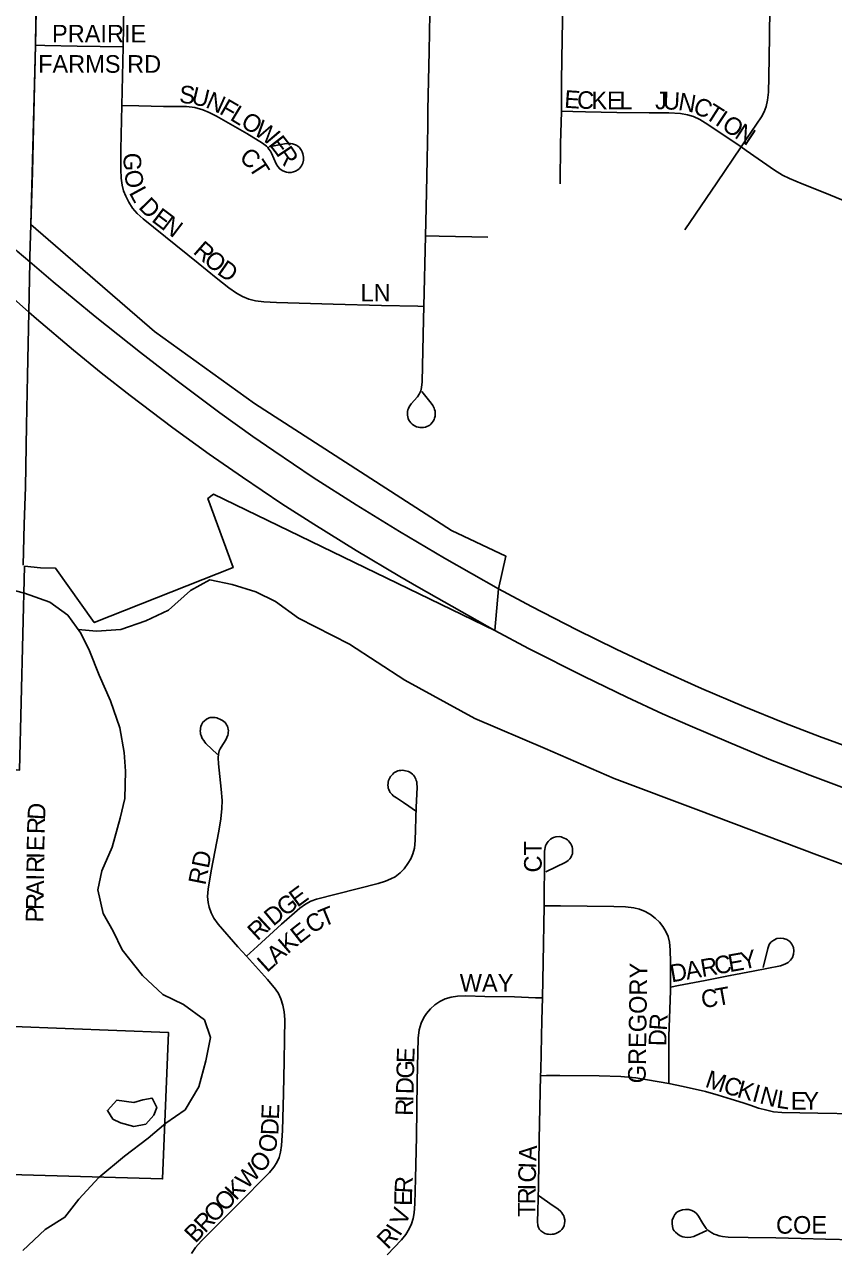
# Model space of a CAD drawing. Extents: x 1443599 to 1910620, y 1028088 to 1361369.
# Drawn here: x 1646593 to 1648890, y 1288109 to 1291584 of the extents above; entities that cross this region are included whole.
import ezdxf

# ---------------------------------------------------------------- set-up
doc = ezdxf.new("R2010")
doc.units = 0
for name, color, linetype in [('GM_X_City_Street', 7, 'Continuous'), ('GM_X_City_Street_Text', 7, 'Continuous'), ('GM_X_Corporation', 7, 'Continuous'), ('GM_X_Interstate_Route', 7, 'Continuous'), ('GM_X_Minor_Lake', 7, 'Continuous'), ('GM_X_Minor_River', 7, 'Continuous'), ('GM_X_Township_Road', 7, 'Continuous')]:
    doc.layers.add(name, color=color, linetype=linetype)

msp = doc.modelspace()

# ---------------------------------------------------------------- linework, layer by layer
at = {"layer": 'GM_X_City_Street'}
for points in [[(1648117.2, 1291338.2), (1648117.9, 1291424.6), (1648119.7, 1291543.9), (1648123.7, 1291747.2), (1648124.1, 1291789.8), (1648125.1, 1291835.7), (1648127.4, 1291980), (1648130, 1292120.2)], [(1648627.4, 1291237.2), (1648643.1, 1291260.3), (1648685.4, 1291322.6), (1648692.9, 1291336.6), (1648698.3, 1291351.3), (1648702.5, 1291369.8), (1648704.7, 1291392.1), (1648706.2, 1291435.1), (1648708.1, 1291549.9), (1648709.3, 1291632.8), (1648710.5, 1291717.2), (1648711.4, 1291756.9)], [(1646876.3, 1291694.6), (1646873.2, 1291521.1)], [(1647731.4, 1290985.2), (1647732.3, 1291023.6), (1647734.2, 1291108.6), (1647736.4, 1291201.6), (1647737.9, 1291295.9), (1647738.6, 1291319.6), (1647738.5, 1291341.8), (1647742, 1291509.2), (1647744.1, 1291614.2)], [(1646624.3, 1291525.8), (1646651.3, 1291525.1), (1646742.7, 1291522.7), (1646873.2, 1291521.1)], [(1646873.2, 1291521.1), (1646869.9, 1291354.2)], [(1646869.9, 1291354.2), (1646867.4, 1291229.5), (1646866.6, 1291173), (1646867.5, 1291148.3), (1646870.7, 1291128.8), (1646874.9, 1291113), (1646880.8, 1291097.7), (1646889.8, 1291080.1), (1646900.5, 1291063.6), (1646913, 1291048.4), (1646929.9, 1291032.8), (1647086.1, 1290907), (1647137.3, 1290865.9), (1647173.3, 1290837.2), (1647195, 1290822.3), (1647212.3, 1290812.9), (1647230.6, 1290805.6), (1647249.6, 1290800.5), (1647272.4, 1290797.3), (1647308.5, 1290795.3), (1647469.5, 1290790.9), (1647607, 1290787.2), (1647710, 1290785.1), (1647726.7, 1290784.8)], [(1646869.9, 1291354.2), (1646917.6, 1291353.3), (1646988.5, 1291352.2), (1647053.1, 1291351.8), (1647077.3, 1291348.7), (1647099.3, 1291342.1), (1647117.7, 1291334.9), (1647138.6, 1291324.4), (1647224.1, 1291275.3), (1647269.2, 1291247.7), (1647280.1, 1291239), (1647284, 1291235.2), (1647287.2, 1291231.1), (1647291.4, 1291225.3), (1647294.6, 1291219.4), (1647301.3, 1291203.8), (1647307.6, 1291189.1), (1647312.3, 1291181.3), (1647318.1, 1291174.7), (1647325.2, 1291169.8), (1647331.1, 1291167), (1647337.1, 1291165.5), (1647341.8, 1291164.7), (1647350.5, 1291165), (1647356.9, 1291166.3), (1647362.3, 1291168.4), (1647369.1, 1291172.5), (1647373.6, 1291176), (1647376.7, 1291179.9), (1647379.4, 1291183.5), (1647383.3, 1291191.2), (1647385.3, 1291199.6), (1647385.5, 1291204.2), (1647385.3, 1291208.4), (1647383.7, 1291217.2), (1647381.9, 1291222.8), (1647380.1, 1291226.5), (1647378.1, 1291229.8), (1647374, 1291235), (1647369.5, 1291239.2), (1647366.4, 1291241.3), (1647362.3, 1291243.3), (1647353.8, 1291245.7), (1647348.3, 1291246.7), (1647341.6, 1291246.9), (1647331.7, 1291245.8), (1647286.7, 1291237)], [(1648113.8, 1291132.4), (1648115.1, 1291246.3), (1648117.2, 1291337.3), (1648117.2, 1291338.2)], [(1648117.2, 1291338.2), (1648149.5, 1291337.4), (1648185.7, 1291336.6), (1648274.4, 1291335.2), (1648366.3, 1291334), (1648422.3, 1291333.5), (1648455.4, 1291331.5), (1648475.5, 1291328.3), (1648491.8, 1291323.5), (1648510.4, 1291315.1), (1648533.2, 1291301.1), (1648627.4, 1291237.2)], [(1648467.8, 1291002), (1648558.3, 1291135.1), (1648627.4, 1291237.2)], [(1648627.4, 1291237.2), (1648642, 1291227.3), (1648722.5, 1291170.8), (1648744.5, 1291157.4), (1648764.8, 1291147.3), (1648801, 1291132.5), (1648864.9, 1291106.7), (1648961.2, 1291067)], [(1647726.7, 1290784.8), (1647731.4, 1290985.2)], [(1647731.4, 1290985.2), (1647770.7, 1290984.4), (1647862.9, 1290982.4), (1647909, 1290981.2)], [(1647720.9, 1290543.5), (1647747.8, 1290510.4), (1647752.8, 1290503.2), (1647756.4, 1290496.2), (1647757.6, 1290492.4), (1647758.8, 1290487.1), (1647759.5, 1290480.4), (1647758.8, 1290472.9), (1647757.6, 1290467.9), (1647756, 1290463.5), (1647753.5, 1290459), (1647750.9, 1290455.1), (1647747.1, 1290450.8), (1647744.2, 1290448.2), (1647740.1, 1290445.8), (1647735.2, 1290443.6), (1647731.7, 1290442.2), (1647725.7, 1290441.1), (1647715.8, 1290440.9), (1647711.3, 1290441.7), (1647706.3, 1290443.2), (1647697.5, 1290447.7), (1647693.8, 1290450.6), (1647690.2, 1290454.2), (1647687.3, 1290458), (1647684.7, 1290462.4), (1647682.5, 1290467.1), (1647681.3, 1290471.6), (1647680.5, 1290475.8), (1647680.3, 1290481.4), (1647680.8, 1290486.3), (1647681.7, 1290491), (1647683.2, 1290495.2), (1647685.5, 1290500), (1647691.2, 1290508), (1647708.7, 1290527.8), (1647714, 1290536), (1647718, 1290544.9), (1647720.6, 1290554.3), (1647722.1, 1290570.6), (1647725.8, 1290747.9), (1647726.7, 1290784.8)], [(1647223.3, 1288941.5), (1647199.2, 1288968.1), (1647142.9, 1289032.7), (1647131.1, 1289049.1), (1647123, 1289064.2), (1647117.2, 1289080.3), (1647114.4, 1289093.8), (1647113.2, 1289110.9), (1647114.8, 1289131.1), (1647123.7, 1289183.2), (1647145.2, 1289296.1), (1647151, 1289331.5), (1647153.8, 1289360.4), (1647154.3, 1289383), (1647151.9, 1289415.4), (1647144, 1289487.3), (1647143.1, 1289504.3), (1647144.2, 1289514.8), (1647146.3, 1289524), (1647148.4, 1289529.4), (1647151.4, 1289534.7), (1647164.7, 1289555.6), (1647168, 1289562.2), (1647170.3, 1289568), (1647171.6, 1289572.4), (1647171.9, 1289576.6), (1647172.2, 1289580.9), (1647171.7, 1289585.2), (1647170.8, 1289588.9), (1647169.3, 1289593.5), (1647167.2, 1289597.4), (1647165.1, 1289601.1), (1647162.7, 1289604.2), (1647159.6, 1289607.2), (1647155.5, 1289610.1), (1647151.6, 1289612.3), (1647148, 1289614), (1647143.4, 1289616), (1647139.8, 1289617.2), (1647134.7, 1289618.3), (1647129.9, 1289618.7), (1647126, 1289618.7), (1647120.7, 1289618.1), (1647117.6, 1289617.1), (1647113.5, 1289615.4), (1647109.9, 1289613.5), (1647103.3, 1289608), (1647100.1, 1289604.8), (1647097.8, 1289601.3), (1647096, 1289597.5), (1647094.4, 1289593), (1647093.1, 1289588.7), (1647092.6, 1289584.4), (1647092.3, 1289579.9), (1647092.6, 1289575.7), (1647093.5, 1289570.8), (1647094.5, 1289567.1), (1647096.4, 1289562), (1647098.1, 1289558.9), (1647102.1, 1289552.8), (1647105, 1289548.9), (1647108.6, 1289545.1), (1647141.6, 1289514)], [(1647223.3, 1288941.5), (1647254.6, 1288970), (1647322.5, 1289031.9), (1647374.6, 1289077.2), (1647391.1, 1289089), (1647406.1, 1289097.1), (1647422.1, 1289102.8), (1647596.9, 1289147.9), (1647618.5, 1289154.1), (1647632.9, 1289160.4), (1647645.2, 1289166.5), (1647660, 1289177.5), (1647671, 1289189.1), (1647681.8, 1289204.2), (1647689.9, 1289217.8), (1647696.1, 1289232.2), (1647700.1, 1289247.4), (1647702.5, 1289269.4), (1647705.6, 1289364.4), (1647708.2, 1289419.8), (1647707.2, 1289432.1), (1647706.7, 1289435.6), (1647705.6, 1289439.7), (1647704, 1289443.7), (1647702.2, 1289447.8), (1647700, 1289451.6), (1647697.5, 1289454.8), (1647694.4, 1289458.1), (1647691.2, 1289460.6), (1647687.4, 1289463), (1647683.5, 1289464.9), (1647679.3, 1289466.5), (1647670.6, 1289468.3), (1647665.9, 1289468.7), (1647661.7, 1289468.5), (1647657.1, 1289468.1), (1647653.1, 1289467), (1647649, 1289465.4), (1647645.5, 1289463.4), (1647642, 1289461.1), (1647638.6, 1289458), (1647635.7, 1289455), (1647632.7, 1289451.2), (1647630.3, 1289447.1), (1647628.3, 1289443.6), (1647626.7, 1289439.4), (1647625.6, 1289435.3), (1647625.2, 1289431.1), (1647624.8, 1289426.6), (1647625.4, 1289421.9), (1647626, 1289418), (1647627.4, 1289414), (1647629.1, 1289409.9), (1647631.5, 1289405.9), (1647634, 1289402.7), (1647636.7, 1289399.8), (1647640.3, 1289396.4), (1647644.6, 1289393.3), (1647649.5, 1289390.3), (1647655.4, 1289386.9), (1647668.8, 1289377.7), (1647684.6, 1289366.7), (1647702.9, 1289354.2)], [(1648068.1, 1289084.6), (1648068.3, 1289097.9), (1648069.8, 1289212.9), (1648069.7, 1289239.2), (1648070.1, 1289244.3), (1648071.2, 1289250), (1648072.5, 1289254.7), (1648074.3, 1289258.3), (1648076.8, 1289262.9), (1648079.5, 1289266.5), (1648082.5, 1289269.7), (1648086.6, 1289273.3), (1648091.1, 1289276.2), (1648095.3, 1289278.1), (1648101.5, 1289279.9), (1648111.3, 1289280.5), (1648116.7, 1289279.8), (1648120.9, 1289278.4), (1648125.5, 1289276.6), (1648129.9, 1289274.3), (1648134.3, 1289271.2), (1648137.7, 1289268.3), (1648140.7, 1289264.4), (1648143.7, 1289260.5), (1648146.1, 1289256.3), (1648147.6, 1289251.5), (1648148.7, 1289247.3), (1648149.2, 1289241.7), (1648149.1, 1289236.4), (1648148.4, 1289232), (1648146.3, 1289225.8), (1648144, 1289221.4), (1648140.9, 1289217.5), (1648136.5, 1289213), (1648129.8, 1289208.5), (1648072.7, 1289180.3)], [(1648063.3, 1288823), (1648065.7, 1288923.9), (1648068.1, 1289084.6)], [(1648427, 1288853.6), (1648427.2, 1288890), (1648427.2, 1288924), (1648425.9, 1288959.3), (1648423.9, 1288981.5), (1648420, 1288997.2), (1648414.1, 1289011.5), (1648404.9, 1289025.9), (1648395.6, 1289037.5), (1648383.4, 1289049.6), (1648369.8, 1289059.9), (1648355, 1289068.4), (1648339.1, 1289074.7), (1648322.5, 1289078.8), (1648299.1, 1289081.6), (1648266, 1289082.4), (1648115, 1289084.1), (1648068.1, 1289084.6)], [(1648427, 1288853.6), (1648450.1, 1288858.1), (1648525.2, 1288872.5), (1648596.4, 1288886.2), (1648661.7, 1288899.3), (1648738.9, 1288914.5), (1648751.4, 1288918.5), (1648760.9, 1288923.5), (1648767.3, 1288929.7), (1648773, 1288937.7), (1648776.4, 1288946.9), (1648777.3, 1288956.6), (1648775.7, 1288966.3), (1648771.6, 1288975.2), (1648765.3, 1288982.7), (1648757.2, 1288988.3), (1648748.1, 1288991.9), (1648738.3, 1288993), (1648728.7, 1288991.5), (1648719.9, 1288987.2), (1648712.2, 1288981.1), (1648707.4, 1288974.4), (1648702.8, 1288963.3), (1648689.7, 1288909.1)], [(1647067.5, 1288098.4), (1647079.1, 1288115), (1647094.6, 1288132.6), (1647197, 1288234.7), (1647289, 1288328.1), (1647301.2, 1288342.9), (1647309.6, 1288356.2), (1647316, 1288370.6), (1647320.4, 1288385.7), (1647323.3, 1288404.5), (1647325.7, 1288446.8), (1647328.7, 1288551.7), (1647330.1, 1288643.8), (1647331.5, 1288706.1), (1647332.3, 1288761.6), (1647330.7, 1288784), (1647327.1, 1288802.7), (1647321.2, 1288820.9), (1647314.5, 1288835.2), (1647306, 1288848.3), (1647282.9, 1288875.5), (1647223.3, 1288941.5)], [(1648422.3, 1288580.7), (1648422.1, 1288589.6), (1648422.1, 1288643.8), (1648422.7, 1288715), (1648425.3, 1288790.8), (1648426.7, 1288843.6), (1648427, 1288853.6)], [(1647622.8, 1288094.6), (1647663.9, 1288136.7), (1647675.9, 1288151.7), (1647685.7, 1288167.9), (1647692.2, 1288182.3), (1647696.8, 1288197.5), (1647699.7, 1288213.1), (1647701.6, 1288238.8), (1647703.4, 1288310.9), (1647705.7, 1288429.1), (1647707.8, 1288586.8), (1647710.5, 1288708.7), (1647713.5, 1288732.1), (1647719.4, 1288751.7), (1647726.8, 1288767.2), (1647734.3, 1288778.7), (1647745.4, 1288791.8), (1647758.3, 1288803.1), (1647772.5, 1288812.5), (1647787.9, 1288820), (1647804.1, 1288825.3), (1647822.2, 1288828.2), (1647846, 1288829), (1647899.8, 1288827.5), (1647984.3, 1288826), (1648043.4, 1288823.7), (1648063.3, 1288823)], [(1648058.3, 1288602.2), (1648058.6, 1288618.5), (1648061.8, 1288759.7), (1648063.3, 1288823)], [(1648052.6, 1288262.3), (1648094.1, 1288233.6), (1648101.9, 1288228.2), (1648107.9, 1288223.6), (1648115.9, 1288216.8), (1648119, 1288213), (1648121.6, 1288208.8), (1648123.9, 1288204.8), (1648125.6, 1288199.9), (1648126.9, 1288193.5), (1648127.1, 1288188.7), (1648126.5, 1288183.7), (1648124.8, 1288176.7), (1648121.6, 1288170.1), (1648118.4, 1288165.9), (1648113.8, 1288161.3), (1648105.4, 1288156.3), (1648101.3, 1288154.7), (1648096.1, 1288153.2), (1648091, 1288152.7), (1648086.3, 1288152.2), (1648081, 1288152.7), (1648076.5, 1288153.3), (1648069.9, 1288155.2), (1648064.7, 1288158.1), (1648059, 1288162), (1648055.6, 1288166.1), (1648052.4, 1288171.8), (1648050.7, 1288177), (1648049.5, 1288188.4), (1648050.1, 1288218.5), (1648052.5, 1288290.1), (1648054.6, 1288421.5), (1648058.3, 1288602.2)], [(1648058.3, 1288602.2), (1648075.3, 1288602.5), (1648112.6, 1288603.2), (1648224.9, 1288601.9), (1648286.3, 1288600), (1648328.7, 1288596.1), (1648422.3, 1288580.7)], [(1648422.3, 1288580.7), (1648462.6, 1288572), (1648526, 1288557.7), (1648562.5, 1288547.2), (1648599.1, 1288536.1), (1648633.1, 1288525), (1648653.4, 1288518.5), (1648676.9, 1288510.7), (1648700.4, 1288504.2), (1648719.3, 1288500.3), (1648743.4, 1288497.7), (1648845.4, 1288495.7), (1648953.9, 1288494.1)], [(1648530.3, 1288163.5), (1648497.2, 1288148.1), (1648492.8, 1288146.6), (1648484.4, 1288144.7), (1648474.1, 1288143.7), (1648467.5, 1288144.4), (1648462.2, 1288145.3), (1648454.1, 1288148.4), (1648447.9, 1288152.6), (1648441, 1288158.2), (1648437.8, 1288161.9), (1648435, 1288166.2), (1648432.2, 1288174.4), (1648431.3, 1288182.8), (1648431.9, 1288192.5), (1648435.1, 1288201.2), (1648439.3, 1288208.7), (1648445.2, 1288214.9), (1648452.5, 1288219.4), (1648460.8, 1288222.1), (1648469.7, 1288223), (1648478.6, 1288222.4), (1648487.1, 1288220.2), (1648494.8, 1288216.2), (1648501.5, 1288210.6), (1648506.9, 1288203.5), (1648519, 1288183.1), (1648528, 1288169.4), (1648533.4, 1288164.1), (1648535.8, 1288162.1), (1648544.7, 1288156.2), (1648550.6, 1288153.2), (1648557.5, 1288150.7), (1648565, 1288148.5), (1648574.2, 1288146.5), (1648591, 1288144.6), (1648647.1, 1288143.8), (1648725.8, 1288142.2), (1648798, 1288140.6), (1648866.8, 1288138.2), (1648947.4, 1288136.5)]]:
    msp.add_lwpolyline(points, dxfattribs=at)
at = {"layer": 'GM_X_Corporation'}
for points in [[(1645097.4, 1289814.8), (1645262.1, 1289812.3), (1645253.5, 1289604.4), (1646579.6, 1289469.2), (1646593.9, 1290047.5), (1646639, 1290043.3), (1646681.7, 1290041.8), (1646791.6, 1289887.7), (1647185.5, 1290043.7), (1647113.9, 1290240.2), (1647130.3, 1290251.7), (1647928.6, 1289865.3), (1647938.7, 1289983.6), (1647959.3, 1290076.2), (1647805.2, 1290149), (1647246, 1290508.8), (1646962.1, 1290713.3), (1646611.9, 1291017.1), (1646624.3, 1291525.8), (1646633.9, 1292010.2)], [(1646552.9, 1288104.1), (1646552.1, 1288227), (1646553, 1288322.2), (1646985.3, 1288309.5), (1647002, 1288725.4), (1646562.6, 1288742), (1645218, 1288777.5), (1645196.1, 1288028.3)]]:
    msp.add_lwpolyline(points, dxfattribs=at)
at = {"layer": 'GM_X_Interstate_Route'}
for points in [[(1647938.8, 1289983.6), (1647785.1, 1290070.9), (1647657.9, 1290146.3), (1647534.8, 1290222), (1647412.9, 1290299.8), (1647300.9, 1290374.6), (1647241.3, 1290415.7), (1647148.1, 1290483), (1647027, 1290573.3), (1646922.9, 1290653.7), (1646794.4, 1290756), (1646675.2, 1290854.1), (1646608.8, 1290910.8), (1646572.8, 1290941.5), (1646479.5, 1291024.6), (1646373.7, 1291123.2), (1646277, 1291216.9), (1646191.1, 1291302.9), (1646097.6, 1291399.9), (1646012.5, 1291491.2), (1645942.3, 1291569.6), (1645860.7, 1291664.1)], [(1648936, 1289412.3), (1648822.4, 1289454.9), (1648706.5, 1289500.7), (1648591.3, 1289548.5), (1648482.5, 1289594.6), (1648404.5, 1289629.1), (1648303.3, 1289675.9), (1648182.3, 1289734.7), (1648024.3, 1289814.7), (1647928.6, 1289865.3), (1647712.5, 1289987.2), (1647658.4, 1290018.3), (1647534.5, 1290092.2), (1647414.6, 1290166.5), (1647323.6, 1290225.1), (1647211.9, 1290300), (1647117.6, 1290365.5), (1647014.1, 1290440.6), (1646893.8, 1290531.6), (1646811.1, 1290596.2), (1646732.3, 1290660.5), (1646627.3, 1290749.5), (1646605.6, 1290768.6), (1646553.5, 1290814.7)], [(1648997.3, 1289510.3), (1648849.4, 1289564.8), (1648751.2, 1289602.4), (1648635.5, 1289649.3), (1648514.7, 1289701), (1648388.9, 1289757.6), (1648272.9, 1289811.9), (1648160.8, 1289866.9), (1648032.5, 1289933.3), (1647938.8, 1289983.6)]]:
    msp.add_lwpolyline(points, dxfattribs=at)
at = {"layer": 'GM_X_Minor_Lake'}
msp.add_line((1646866.1, 1288468.9), (1646903.8, 1288457.9), dxfattribs=at)
msp.add_lwpolyline([(1646903.8, 1288457.9), (1646937.9, 1288465.1), (1646960.5, 1288490.6), (1646969, 1288512.5), (1646955.6, 1288538.9), (1646929.6, 1288533.5), (1646903.4, 1288526.1), (1646855.7, 1288533.3), (1646829, 1288503.9), (1646844.4, 1288479.4), (1646866.1, 1288468.9)], dxfattribs=at)
at = {"layer": 'GM_X_Minor_River'}
for points in [[(1646746.3, 1289867.7), (1646797.5, 1289863.1), (1646867.4, 1289867.8), (1646937.7, 1289892.5), (1647002.1, 1289923.4), (1647065, 1289978.4), (1647119.5, 1290009.4), (1647183.1, 1289996.2), (1647250.5, 1289974.9), (1647305.9, 1289947.8), (1647370.9, 1289900.5)], [(1646542.3, 1289984.1), (1646593.9, 1289971.1), (1646665.3, 1289945.7), (1646716.5, 1289908.7), (1646753.5, 1289857.9), (1646778.4, 1289807.3), (1646805.1, 1289738.6), (1646837.7, 1289665.9), (1646864.2, 1289589.2), (1646876.8, 1289518.8), (1646879.8, 1289466.6), (1646878.4, 1289388.4), (1646865.3, 1289332.6), (1646841.9, 1289250.8), (1646812.6, 1289183.2), (1646801.7, 1289129.3), (1646816.4, 1289062.8), (1646845.4, 1289012.2), (1646870.3, 1288959.6), (1646928.8, 1288886.3), (1646985.7, 1288833.1), (1647045, 1288803.9), (1647104.1, 1288760.8), (1647121.1, 1288710.3), (1647107.9, 1288644.4), (1647088.5, 1288570.6), (1647049.4, 1288505.2), (1646994.8, 1288468.1), (1646944.1, 1288424.9), (1646877.3, 1288374.1), (1646804.3, 1288313.3), (1646747.3, 1288252.2), (1646708.4, 1288200.8), (1646651.9, 1288165.8), (1646588.9, 1288106.8)], [(1647370.9, 1289900.5), (1647515.8, 1289826.6), (1647673, 1289724.5), (1647872, 1289615.4), (1648071.5, 1289530.3), (1648267, 1289445.3), (1648506.4, 1289355.3), (1648842.6, 1289228.7), (1649046.4, 1289153.6)]]:
    msp.add_lwpolyline(points, dxfattribs=at)
at = {"layer": 'GM_X_Township_Road'}
for points in [[(1646624.3, 1291525.8), (1646625.7, 1291590.6), (1646628.4, 1291725.5), (1646631.2, 1291874.5), (1646633.9, 1292010.2)], [(1646615.8, 1291165.5), (1646620.2, 1291332.7), (1646624.3, 1291525.8)], [(1646611.9, 1291017.1), (1646615.8, 1291165.5)], [(1646589.8, 1290050.4), (1646592.6, 1290167.4), (1646596.1, 1290272.1), (1646599.5, 1290446.4), (1646601.7, 1290588.3), (1646605.6, 1290768.6), (1646608.8, 1290910.8), (1646609.1, 1290925), (1646611.9, 1291017.1)]]:
    msp.add_lwpolyline(points, dxfattribs=at)

# ---------------------------------------------------------------- texts
at = {"layer": 'GM_X_City_Street_Text'}
for s, rotation, p in [('PRAIRIE', 0, (1646671.6, 1291533.4)), ('FARMS RD', 0, (1646632.1, 1291447.4)), ('S', 355.7606, (1647031.5, 1291361.9)), ('U', 346.7219, (1647064.5, 1291359.6)), ('N', 335.7623, (1647104.9, 1291350.3)), ('E', 356.0078, (1648124.3, 1291348.6)), ('C', 357.5578, (1648160.9, 1291346.1)), ('K', 359.8237, (1648202.6, 1291344.3)), ('E', 359.9956, (1648246.8, 1291344.2)), ('L', 359.9956, (1648282, 1291344.2)), ('J', 359.3882, (1648383.1, 1291344.2)), ('U', 357.5076, (1648404.7, 1291344)), ('N', 350.0921, (1648446.9, 1291342.3)), ('F', 329.8281, (1647143.8, 1291332.8)), ('L', 328.8113, (1647174.1, 1291315.3)), ('C', 336.0203, (1648487.2, 1291335.6)), ('T', 327.4618, (1648521.6, 1291320.5)), ('O', 328.5715, (1647204.1, 1291297.1)), ('I', 326.419, (1648551.1, 1291301.7)), ('O', 326.419, (1648569.4, 1291289.5)), ('W', 325.1953, (1647241, 1291274.6)), ('N', 326.4845, (1648606.1, 1291265.1)), ('E', 307.8151, (1647285.1, 1291244.7)), ('G', 270.5246, (1646874.6, 1291220.3)), ('C', 320.4184, (1647200.1, 1291201.5)), ('R', 304.0133, (1647306.2, 1291217.6)), ('T', 303.0915, (1647227.9, 1291179.2)), ('O', 279.5222, (1646875.8, 1291167.8)), ('L', 298.4124, (1646888.9, 1291107.4)), ('D', 314.4577, (1646914.7, 1291064.2)), ('E', 322.8773, (1646951.6, 1291027.5)), ('N', 322.7673, (1646979.6, 1291006.3)), ('R', 318.7113, (1647069.5, 1290937)), ('O', 318.9408, (1647099.4, 1290910.8)), ('D', 325.3068, (1647137.4, 1290878.1)), ('LN', 0, (1647547.2, 1290798.6)), ('D', 86.545, (1646651.5, 1289326.7)), ('R', 88.5916, (1646650.6, 1289287.5)), ('E', 89.153, (1646649.8, 1289239.3)), ('RD', 78.6943, (1647106.8, 1289141)), ('CT', 90, (1648061.4, 1289178.8)), ('R', 89.1985, (1646649, 1289177.7)), ('I', 89.1774, (1646649.5, 1289217.3)), ('I', 89.2134, (1646648.7, 1289155.7)), ('A', 89.2045, (1646648.1, 1289111.7)), ('E', 36.389, (1647368, 1289078.6)), ('R', 89.1864, (1646647.5, 1289072.1)), ('G', 36.5464, (1647332.7, 1289052.4)), ('P', 89.2077, (1646647, 1289036.9)), ('D', 39.8615, (1647299.6, 1289024.7)), ('C', 33.2051, (1647410.7, 1289003.2)), ('T', 22.1261, (1647441.6, 1289023.7)), ('R', 42.767, (1647254.8, 1288983.3)), ('I', 42.7931, (1647283.9, 1289010.2)), ('E', 38.1265, (1647373.4, 1288974.2)), ('K', 40.6985, (1647340.5, 1288945.9)), ('A', 41.8296, (1647307.9, 1288916.8)), ('Y', 12.9281, (1648632.2, 1288902.5)), ('L', 42.1395, (1647281.8, 1288893.2)), ('GREGORY', 89.1481, (1648356.2, 1288580.4)), ('D', 9.9941, (1648430.1, 1288866.9)), ('A', 9.9725, (1648473.4, 1288874.5)), ('R', 9.9889, (1648516.8, 1288882.1)), ('C', 9.9889, (1648555.8, 1288889)), ('E', 9.997, (1648594.8, 1288895.9)), ('WAY', 0, (1647828.8, 1288840.6)), ('T', 10.4616, (1648559.4, 1288799.6)), ('C', 6.9865, (1648516.8, 1288794.3)), ('R', 85.6497, (1648416.1, 1288729)), ('D', 88.4477, (1648414.9, 1288685.6)), ('E', 88.6068, (1647699.8, 1288637.7)), ('G', 88.6416, (1647698.8, 1288593.7)), ('M', 341.5996, (1648522.6, 1288571.7)), ('D', 88.6303, (1647697.7, 1288549.7)), ('C', 342.6042, (1648573.6, 1288554.8)), ('K', 344.5745, (1648613.2, 1288542.4)), ('I', 344.9628, (1648656, 1288530.6)), ('I', 88.6007, (1647697.2, 1288527.7)), ('N', 344.9813, (1648677.3, 1288524.9)), ('L', 351.2323, (1648725.6, 1288512.3)), ('E', 359.8823, (1648768.6, 1288506.3)), ('Y', 359.9929, (1648803.9, 1288506.2)), ('E', 88.2483, (1647315.6, 1288477.3)), ('R', 88.6401, (1647696.2, 1288488.1)), ('D', 87.786, (1647313.9, 1288432.9)), ('O', 78.863, (1647304.4, 1288381.3)), ('A', 87.8797, (1648046.4, 1288359.9)), ('O', 51.7807, (1647266.5, 1288323.5)), ('W', 46.5102, (1647223.9, 1288278.2)), ('C', 88.1054, (1648044.3, 1288298.4)), ('I', 87.9015, (1648045.6, 1288337.9)), ('K', 46.5147, (1647193.6, 1288246.3)), ('R', 87.0357, (1647693.5, 1288267.8)), ('O', 46.5147, (1647163.3, 1288214.4)), ('E', 89.6383, (1647693.3, 1288233.2)), ('R', 89.8785, (1648043.8, 1288237.2)), ('I', 89.0386, (1648043.9, 1288276.6)), ('O', 46.5147, (1647133, 1288182.5)), ('V', 70.9657, (1647676, 1288174.4)), ('T', 89.9727, (1648043.8, 1288202)), ('R', 46.5163, (1647105.8, 1288153.7)), ('COE', 0, (1648726.4, 1288154.2)), ('B', 46.511, (1647078.5, 1288125)), ('R', 45.9443, (1647624.4, 1288107.6)), ('I', 57.2024, (1647658.4, 1288144.3))]:
    msp.add_text(s, height=50, rotation=rotation, dxfattribs=at).set_placement(p)

doc.saveas('drawing.dxf')
